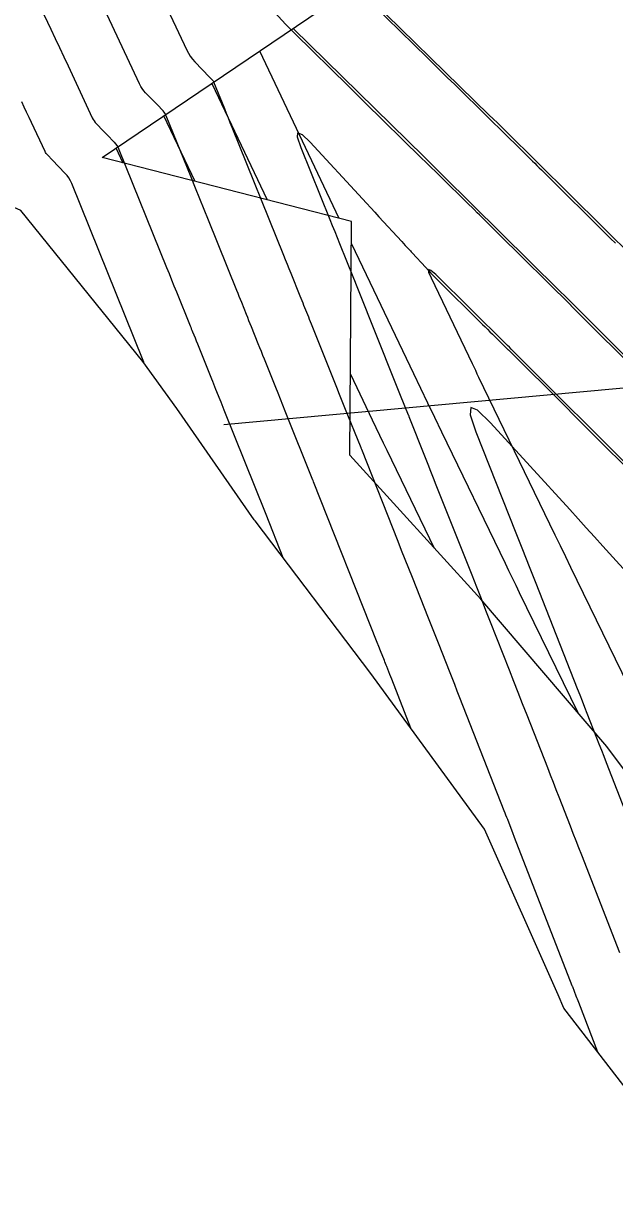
# Model space of a CAD drawing. Extents: x 954385 to 988206, y 1868364 to 1924553.
# Drawn here: x 957446.7 to 957477.4, y 1920279.3 to 1920339.8 of the extents above; entities that cross this region are included whole.
import ezdxf

# ---------------------------------------------------------------- set-up
doc = ezdxf.new("R2010")
doc.units = 0
for name, color, linetype in [('1', 7, 'Continuous'), ('Ex_Major Contours', 7, 'Continuous'), ('Ex_Minor Contours', 7, 'Continuous'), ('Perimeter', 7, 'Continuous'), ('Slopes', 7, 'Continuous')]:
    doc.layers.add(name, color=color, linetype=linetype)

msp = doc.modelspace()

# ---------------------------------------------------------------- linework, layer by layer
at = {"layer": '1'}
for points in [[(957519.389, 1920246.372), (957513.427, 1920254.412), (957507.852, 1920262.713), (957502.159, 1920270.935), (957496.428, 1920279.131), (957489.561, 1920286.56), (957483.012, 1920294.203), (957482.56, 1920294.778), (957482.554, 1920294.786), (957477.013, 1920302.218), (957470.462, 1920309.859), (957463.665, 1920317.335), (957463.759, 1920329.471), (957450.815, 1920332.788), (957523.933, 1920382.247)], [(957464.036, 1920341.732), (957470.905, 1920335.002), (957471.115, 1920334.796), (957471.326, 1920334.589), (957471.535, 1920334.382), (957471.745, 1920334.175), (957478.458, 1920327.538)], [(957482.045, 1920318.414), (957475.985, 1920324.46), (957475.624, 1920324.819), (957475.263, 1920325.179), (957474.901, 1920325.538), (957474.538, 1920325.897), (957468.499, 1920331.867), (957468.256, 1920332.108), (957468.012, 1920332.348), (957467.768, 1920332.588), (957467.524, 1920332.827), (957460.723, 1920339.49)], [(957463.119, 1920329.635), (957458.995, 1920338.322)], [(957456.51, 1920336.641), (957459.381, 1920330.593)], [(957455.644, 1920331.551), (957454.026, 1920334.96)], [(957451.906, 1920332.509), (957451.541, 1920333.279)], [(957463.75, 1920328.313), (957466.975, 1920321.579), (957467.338, 1920320.821), (957467.701, 1920320.065), (957468.066, 1920319.308), (957468.431, 1920318.552), (957471.728, 1920311.727), (957471.912, 1920311.346), (957472.097, 1920310.965), (957472.282, 1920310.584), (957472.467, 1920310.203), (957475.499, 1920303.984)], [(957478.685, 1920316.22), (957472.133, 1920322.756), (957472.042, 1920322.847), (957471.95, 1920322.939), (957471.858, 1920323.03), (957471.766, 1920323.121), (957468.129, 1920326.716), (957467.882, 1920326.935), (957467.76, 1920326.979), (957467.761, 1920326.848), (957467.887, 1920326.544), (957470.016, 1920322.098), (957470.1, 1920321.922), (957470.185, 1920321.745), (957470.27, 1920321.568), (957470.355, 1920321.392), (957474.036, 1920313.774), (957474.309, 1920313.21), (957474.582, 1920312.646), (957474.856, 1920312.083), (957475.13, 1920311.519), (957478.449, 1920304.71)], [(957463.698, 1920321.552), (957464.836, 1920319.175), (957465.026, 1920318.779), (957465.216, 1920318.383), (957465.406, 1920317.988), (957465.597, 1920317.592), (957468.054, 1920312.507)]]:
    msp.add_lwpolyline(points, dxfattribs=at)
at = {"layer": 'Ex_Major Contours'}
for points in [[(957453.005, 1920322.107), (957452.957, 1920322.225), (957452.945, 1920322.255), (957449.235, 1920331.446), (957449.167, 1920331.593), (957449.087, 1920331.732), (957448.993, 1920331.862), (957448.886, 1920331.984), (957448.246, 1920332.649), (957447.977, 1920332.927), (957447.941, 1920332.968), (957447.908, 1920333.012), (957447.879, 1920333.058), (957447.854, 1920333.106), (957447.149, 1920334.612), (957447.023, 1920334.879), (957446.898, 1920335.147), (957446.773, 1920335.414), (957446.647, 1920335.682)], [(957478.545, 1920310.699), (957476.805, 1920312.619), (957476.375, 1920313.093), (957475.944, 1920313.567), (957475.513, 1920314.041), (957475.081, 1920314.514), (957470.964, 1920319.024), (957470.295, 1920319.676), (957469.946, 1920319.815), (957469.918, 1920319.441), (957470.212, 1920318.553), (957472.29, 1920313.309), (957472.636, 1920312.436), (957472.98, 1920311.564), (957473.324, 1920310.691), (957473.667, 1920309.817), (957475.473, 1920305.216), (957475.599, 1920304.897), (957475.724, 1920304.577), (957475.849, 1920304.258), (957475.974, 1920303.939), (957476.475, 1920302.662), (957476.601, 1920302.343), (957476.725, 1920302.023), (957476.85, 1920301.704), (957476.974, 1920301.384), (957478.354, 1920297.833)]]:
    msp.add_lwpolyline(points, dxfattribs=at)
at = {"layer": 'Ex_Minor Contours'}
for points in [[(957452.052, 1920345.105), (957455.208, 1920338.37), (957455.293, 1920338.207), (957455.39, 1920338.052), (957455.5, 1920337.906), (957455.622, 1920337.768), (957456.393, 1920336.968), (957456.53, 1920336.825), (957456.552, 1920336.801), (957456.571, 1920336.774), (957456.587, 1920336.746), (957456.601, 1920336.717), (957457.158, 1920335.338), (957457.254, 1920335.098), (957457.351, 1920334.858), (957457.448, 1920334.618), (957457.545, 1920334.378), (957460.227, 1920327.731), (957460.322, 1920327.495), (957460.417, 1920327.26), (957460.512, 1920327.024), (957460.607, 1920326.789), (957461.076, 1920325.619), (957461.125, 1920325.497), (957461.174, 1920325.375), (957461.223, 1920325.253), (957461.272, 1920325.131), (957461.468, 1920324.644), (957461.517, 1920324.522), (957461.566, 1920324.4), (957461.615, 1920324.278), (957461.663, 1920324.156), (957462.842, 1920321.212), (957462.981, 1920320.863), (957463.121, 1920320.515), (957463.261, 1920320.166), (957463.401, 1920319.817), (957464.236, 1920317.733), (957464.243, 1920317.714), (957464.258, 1920317.678), (957464.271, 1920317.644), (957466.157, 1920312.882), (957466.343, 1920312.414), (957466.528, 1920311.946), (957466.714, 1920311.478), (957466.899, 1920311.01), (957467.739, 1920308.891), (957467.875, 1920308.547), (957468.011, 1920308.202), (957468.147, 1920307.858), (957468.283, 1920307.513), (957468.824, 1920306.133), (957468.959, 1920305.789), (957469.095, 1920305.444), (957469.23, 1920305.099), (957469.365, 1920304.754), (957471.665, 1920298.891), (957471.71, 1920298.776), (957471.755, 1920298.661), (957471.8, 1920298.546), (957471.845, 1920298.431), (957472.024, 1920297.971), (957472.113, 1920297.741), (957472.203, 1920297.511), (957475.197, 1920289.81), (957475.197, 1920289.809), (957475.216, 1920289.761), (957475.221, 1920289.749), (957475.407, 1920289.263), (957475.438, 1920289.182), (957475.469, 1920289.101), (957475.5, 1920289.019), (957475.531, 1920288.938), (957476.522, 1920286.364)], [(957464.158, 1920341.444), (957467.695, 1920337.97), (957468.045, 1920337.627), (957468.395, 1920337.283), (957468.745, 1920336.94), (957469.095, 1920336.596), (957470.881, 1920334.842), (957471.038, 1920334.689), (957471.194, 1920334.535), (957471.35, 1920334.381), (957471.507, 1920334.227), (957472.679, 1920333.073), (957473.147, 1920332.612), (957473.264, 1920332.497), (957473.381, 1920332.382), (957473.498, 1920332.266), (957473.615, 1920332.151), (957477.202, 1920328.598), (957477.454, 1920328.347)], [(957447.261, 1920341.358), (957448.153, 1920339.455), (957448.376, 1920338.979), (957448.599, 1920338.503), (957448.822, 1920338.027), (957449.045, 1920337.551), (957450.305, 1920334.861), (957450.351, 1920334.774), (957450.402, 1920334.692), (957450.461, 1920334.614), (957450.526, 1920334.541), (957450.868, 1920334.186), (957451.073, 1920333.973), (957451.434, 1920333.597), (957451.513, 1920333.508), (957451.581, 1920333.413), (957451.641, 1920333.311), (957451.69, 1920333.203), (957454.158, 1920327.089), (957454.287, 1920326.771), (957454.416, 1920326.452), (957454.544, 1920326.133), (957454.673, 1920325.815), (957455.381, 1920324.06), (957455.413, 1920323.981), (957455.444, 1920323.902), (957455.476, 1920323.823), (957455.508, 1920323.744), (957455.635, 1920323.428), (957455.698, 1920323.27), (957455.762, 1920323.112), (957456.486, 1920321.31), (957456.54, 1920321.176), (957456.594, 1920321.042), (957456.648, 1920320.907), (957456.701, 1920320.773), (957456.916, 1920320.235), (957456.97, 1920320.101), (957457.024, 1920319.967), (957457.078, 1920319.832), (957457.132, 1920319.698), (957459.27, 1920314.364), (957459.272, 1920314.358), (957459.305, 1920314.275), (957460.199, 1920312.019)], [(957466.844, 1920303.165), (957465.843, 1920305.716), (957465.748, 1920305.957), (957465.59, 1920306.36), (957465.559, 1920306.441), (957465.527, 1920306.522), (957465.495, 1920306.602), (957465.463, 1920306.683), (957465.267, 1920307.178), (957465.18, 1920307.397), (957465.093, 1920307.615), (957461.788, 1920315.96), (957461.762, 1920316.025), (957461.753, 1920316.048), (957460.321, 1920319.621), (957460.197, 1920319.931), (957460.073, 1920320.241), (957459.948, 1920320.551), (957459.824, 1920320.861), (957459.24, 1920322.32), (957459.16, 1920322.521), (957459.08, 1920322.721), (957458.999, 1920322.921), (957458.919, 1920323.121), (957458.562, 1920324.008), (957458.499, 1920324.165), (957458.436, 1920324.323), (957458.373, 1920324.48), (957458.31, 1920324.637), (957458.057, 1920325.267), (957457.994, 1920325.424), (957457.931, 1920325.581), (957457.867, 1920325.738), (957457.804, 1920325.896), (957456.332, 1920329.543), (957456.108, 1920330.099), (957455.883, 1920330.655), (957455.659, 1920331.211), (957455.435, 1920331.767), (957454.146, 1920334.96), (957454.114, 1920335.029), (957454.076, 1920335.094), (957454.032, 1920335.154), (957453.982, 1920335.211), (957453.665, 1920335.541), (957453.559, 1920335.651), (957453.074, 1920336.154), (957452.98, 1920336.26), (957452.896, 1920336.372), (957452.822, 1920336.49), (957452.757, 1920336.616), (957450.549, 1920341.328)], [(957478.946, 1920321.329), (957475.218, 1920325.041), (957475.196, 1920325.063), (957475.161, 1920325.097), (957475.15, 1920325.108), (957471.401, 1920328.821), (957471.088, 1920329.131), (957470.394, 1920329.819), (957470.285, 1920329.927), (957470.116, 1920330.094), (957470.067, 1920330.143), (957470.017, 1920330.192), (957469.843, 1920330.363), (957469.818, 1920330.387), (957468.376, 1920331.807), (957468.127, 1920332.052), (957467.879, 1920332.296), (957467.63, 1920332.541), (957467.381, 1920332.785), (957464.457, 1920335.657), (957463.602, 1920336.497), (957460.819, 1920339.23), (957460.697, 1920339.351), (957460.576, 1920339.474), (957460.457, 1920339.599), (957460.34, 1920339.724), (957459.609, 1920340.517)], [(957477.682, 1920291.491), (957475.709, 1920296.565), (957475.562, 1920296.943), (957475.415, 1920297.321), (957475.268, 1920297.698), (957475.121, 1920298.076), (957474.534, 1920299.587), (957474.387, 1920299.965), (957474.24, 1920300.342), (957474.093, 1920300.719), (957473.945, 1920301.097), (957472.867, 1920303.843), (957472.638, 1920304.427), (957472.409, 1920305.01), (957472.18, 1920305.594), (957471.951, 1920306.177), (957470.975, 1920308.665), (957470.736, 1920309.274), (957470.496, 1920309.883), (957470.256, 1920310.492), (957470.015, 1920311.1), (957468.157, 1920315.786), (957468.017, 1920316.141), (957467.876, 1920316.496), (957467.735, 1920316.85), (957467.595, 1920317.205), (957466.753, 1920319.331), (957466.744, 1920319.354), (957466.727, 1920319.398), (957466.719, 1920319.418), (957466.308, 1920320.442), (957466.239, 1920320.615), (957466.169, 1920320.788), (957466.1, 1920320.961), (957466.031, 1920321.135), (957464.087, 1920325.992), (957464.052, 1920326.079), (957464.017, 1920326.166), (957463.929, 1920326.384), (957463.877, 1920326.515), (957463.156, 1920328.311), (957463.03, 1920328.625), (957462.904, 1920328.938), (957462.777, 1920329.252), (957462.651, 1920329.566), (957461.147, 1920333.292), (957460.96, 1920333.847), (957460.976, 1920334.082), (957461.194, 1920333.996), (957461.616, 1920333.589), (957464.326, 1920330.65), (957464.54, 1920330.419), (957464.754, 1920330.187), (957464.967, 1920329.955), (957465.181, 1920329.723), (957466.374, 1920328.427), (957466.55, 1920328.235), (957466.727, 1920328.043), (957466.771, 1920327.995), (957466.816, 1920327.947), (957466.86, 1920327.899), (957466.904, 1920327.85), (957467.612, 1920327.078), (957467.746, 1920326.934), (957467.881, 1920326.792), (957468.018, 1920326.651), (957468.157, 1920326.512), (957470.561, 1920324.13), (957470.689, 1920324.004), (957470.817, 1920323.877), (957470.944, 1920323.75), (957471.072, 1920323.624), (957471.835, 1920322.868), (957471.858, 1920322.846), (957471.889, 1920322.816), (957471.904, 1920322.801), (957474.876, 1920319.841), (957475.294, 1920319.425), (957475.712, 1920319.008), (957476.131, 1920318.591), (957476.549, 1920318.175), (957478.222, 1920316.508)]]:
    msp.add_lwpolyline(points, dxfattribs=at)
at = {"layer": 'Perimeter'}
msp.add_lwpolyline([(957489.205, 1920274.246), (957480.896, 1920280.698), (957474.773, 1920288.63), (957474.482, 1920289.317), (957474.479, 1920289.324), (957470.667, 1920297.925), (957464.769, 1920306.009), (957458.752, 1920313.922), (957458.709, 1920313.983), (957454.692, 1920319.757), (957452.933, 1920322.207), (957446.595, 1920330.052), (957444.731, 1920330.871), (957439.29, 1920337.249), (957437.15, 1920347.917), (957435.771, 1920351.225), (957433.038, 1920357.256), (957428.816, 1920366.517), (957426.101, 1920371.087), (957423.658, 1920375.15), (957418.351, 1920383.682)], dxfattribs=at)
at = {"layer": 'Slopes'}
msp.add_lwpolyline([(957457.131, 1920318.928), (957490.506, 1920321.99), (957485.606, 1920318.528), (957490.506, 1920321.99), (957485.057, 1920324.502)], dxfattribs=at)

doc.saveas('drawing.dxf')
